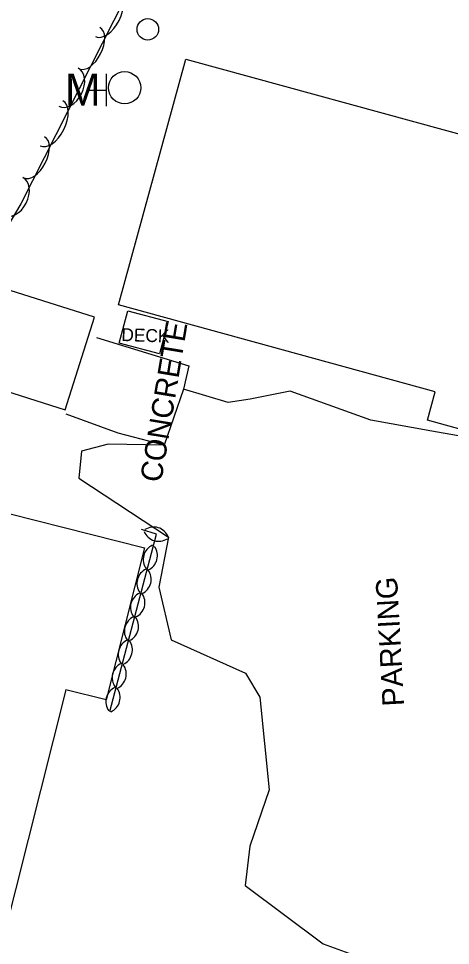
# Model space of a CAD drawing. Extents: x 978516 to 993312, y 1836504 to 1846212.
# Drawn here: x 992446.3 to 992546.6, y 1840163.6 to 1840378.8 of the extents above; entities that cross this region are included whole.
import ezdxf

# ---------------------------------------------------------------- set-up
doc = ezdxf.new("R2010")
doc.units = 0
for name, color, linetype in [('S_BUILDING', 7, 'Continuous'), ('S_DRIVEWAY', 7, 'Continuous'), ('S_MANHOLE', 7, 'Continuous'), ('S_MISC_STRUCTURES', 7, 'Continuous'), ('S_MISC_STRUCTURES_ANNOT', 7, 'Continuous'), ('S_PARKING_ANNOT', 7, 'Continuous'), ('S_TREE', 7, 'Continuous'), ('S_UTILITY_POLE', 7, 'Continuous')]:
    doc.layers.add(name, color=color, linetype=linetype)

msp = doc.modelspace()

# ---------------------------------------------------------------- linework, layer by layer
at = {"layer": 'S_BUILDING'}
for points in [[(992485.14, 1840369.37), (992553.01, 1840350.75), (992554.43, 1840355.91), (992569.37, 1840351.81), (992550.49, 1840283), (992541.25, 1840285.53), (992543.06, 1840292.13), (992469.49, 1840312.31)], [(992457.14, 1840287.95), (992463.95, 1840309.43), (992429.34, 1840320.41), (992422.53, 1840298.93)], [(992407.88, 1840173.62), (992431.4, 1840267.05), (992475.57, 1840255.93), (992466.67, 1840220.6), (992457.31, 1840222.95), (992442.69, 1840164.86)]]:
    msp.add_lwpolyline(points, close=True, dxfattribs=at)
at = {"layer": 'S_DRIVEWAY'}
for points in [[(992464.43, 1840304.71), (992485.84, 1840298.16), (992484.63, 1840292.74), (992480.09, 1840279.78), (992469.42, 1840282.57), (992457.39, 1840286.95)], [(992569.42, 1840284.95), (992567.8, 1840280.14), (992558.13, 1840280.19), (992542.24, 1840282.99), (992528.11, 1840285.54), (992509.35, 1840292.31), (992500.07, 1840290.45), (992495.02, 1840289.63), (992484.63, 1840292.74)], [(992480.09, 1840279.78), (992467.14, 1840280.01), (992460.89, 1840278.35), (992460.32, 1840272.05), (992481.09, 1840258.41), (992478.88, 1840246.75), (992481.74, 1840234.55), (992498.98, 1840226.85), (992502.32, 1840221.25), (992504.49, 1840199.71), (992499.99, 1840186.7), (992498.93, 1840177.54), (992517.03, 1840163.98), (992539.21, 1840155.98)]]:
    msp.add_lwpolyline(points, dxfattribs=at)
at = {"layer": 'S_MANHOLE'}
for p, q in [((992466.74, 1840358.45), (992466.74, 1840365.95)), ((992462.56, 1840362.16), (992466.74, 1840362.16))]:
    msp.add_line(p, q, dxfattribs=at)
msp.add_circle((992470.94, 1840362.72), 3.75, dxfattribs=at)
at = {"layer": 'S_MISC_STRUCTURES'}
msp.add_lwpolyline([(992481.02, 1840308.49), (992479, 1840300.95), (992469.69, 1840303.44), (992471.7, 1840310.97)], close=True, dxfattribs=at)
at = {"layer": 'S_TREE'}
for points in [[(992497.37, 1840473.32), (992494.68, 1840447.17), (992476.57, 1840394.41), (992446.86, 1840335.78), (992413.99, 1840280.41), (992389.72, 1840280.11), (992372.58, 1840275.11), (992375.68, 1840267.04), (992392.64, 1840244.23), (992384.61, 1840212.93), (992355.76, 1840213.12), (992346.36, 1840226.25), (992347.3, 1840248.94), (992332.82, 1840257.77), (992309.64, 1840258.55), (992295.92, 1840263.28)], [(992467.51, 1840217.92), (992478.33, 1840259.1), (992474.88, 1840260.17)], [(992475.01, 1840245.37), (992475.04, 1840245.47)], [(992467.79, 1840217.91), (992467.82, 1840218.01)]]:
    msp.add_lwpolyline(points, dxfattribs=at)
for centre, major_axis, ratio, start_param, end_param in [((992466.8, 1840379.82), (2.65, 5.23), 0.55008, 3.141593, 6.283185), ((992462.79, 1840371.91), (2.42, 4.77), 0.540699, 3.141593, 6.283185), ((992457.9, 1840362.83), (2.24, 4.42), 0.685311, 3.141593, 6.283185), ((992453.95, 1840354.46), (2.65, 5.23), 0.55008, 3.141593, 6.283185), ((992449.94, 1840346.55), (2.42, 4.77), 0.540699, 3.141593, 6.283185), ((992445.05, 1840337.47), (2.24, 4.42), 0.685311, 3.141593, 6.283185), ((992478.85, 1840261.07), (3.48, -1.08), 0.999954, 3.825789, 5.598989), ((992477.68, 1840257.11), (-3.48, 1.08), 0.999954, 3.825789, 5.598989), ((992478.89, 1840253.21), (3.48, -1.08), 0.999954, 2.29741, 4.070611), ((992474.91, 1840254.09), (-3.48, 1.08), 0.999954, 2.29741, 4.070611), ((992477.43, 1840247.66), (3.48, -1.08), 0.999954, 2.29741, 4.070611), ((992473.48, 1840248.63), (-3.48, 1.08), 0.999954, 2.29741, 4.070611), ((992475.93, 1840242.07), (3.48, -1.08), 0.999954, 2.29741, 4.070611), ((992472.02, 1840243.18), (-3.48, 1.08), 0.999954, 2.29741, 4.070611), ((992474.52, 1840236.58), (3.48, -1.08), 0.999954, 2.29741, 4.070611), ((992470.53, 1840237.7), (-3.48, 1.08), 0.999954, 2.29741, 4.070611), ((992473.11, 1840231.21), (3.48, -1.08), 0.999954, 2.29741, 4.070611), ((992469.1, 1840232.21), (-3.48, 1.08), 0.999954, 2.29741, 4.070611), ((992471.67, 1840225.75), (3.48, -1.08), 0.999954, 2.29741, 4.070611), ((992467.69, 1840226.63), (-3.48, 1.08), 0.999954, 2.29741, 4.070611), ((992470.21, 1840220.2), (3.48, -1.08), 0.999954, 2.29741, 4.070611), ((992466.26, 1840221.17), (-3.48, 1.08), 0.999954, 2.29741, 4.070611)]:
    msp.add_ellipse(centre, major_axis=major_axis, ratio=ratio, start_param=start_param, end_param=end_param, dxfattribs=at)
at = {"layer": 'S_UTILITY_POLE'}
msp.add_circle((992476.32, 1840376.27), 2.5, dxfattribs=at)

# ---------------------------------------------------------------- texts
at = {"layer": 'S_MANHOLE'}
msp.add_text('M', height=7.46, dxfattribs=at).set_placement((992457.06, 1840358.54))
at = {"layer": 'S_MISC_STRUCTURES_ANNOT'}
msp.add_text('DECK', height=3, rotation=358.0701, dxfattribs=at).set_placement((992470.15, 1840303.93))
at = {"layer": 'S_PARKING_ANNOT'}
for s, rotation, p in [('CONCRETE', 80.6227, (992479.44, 1840270.91)), ('PARKING', 93.1722, (992535.85, 1840219.26))]:
    msp.add_text(s, height=5, rotation=rotation, dxfattribs=at).set_placement(p)

doc.saveas('drawing.dxf')
